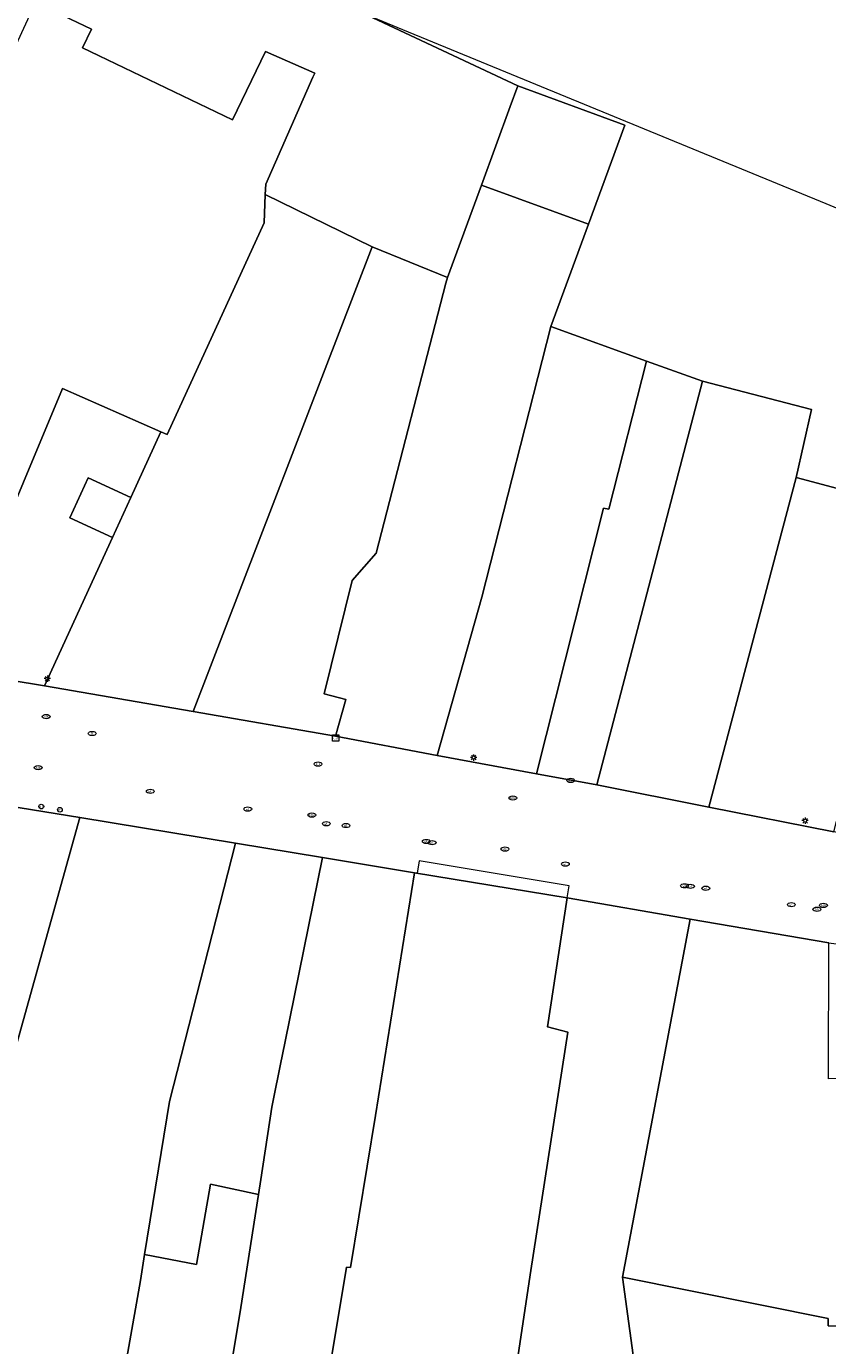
# Model space of a CAD drawing. Header units: metres. Extents: x 187916 to 189411, y 333285 to 334910.
# Tile 335 of 348: x 188606 to 188656, y 334398 to 334481. Entities that reach past the tile are written whole.
import ezdxf
from ezdxf.enums import TextEntityAlignment as Align

# ---------------------------------------------------------------- set-up
doc = ezdxf.new("R2010")
doc.units = ezdxf.units.M
for name, color, linetype, lineweight in [('B-WE-IE-MEUBILAIR-S', 253, 'Continuous', 15), ('B-WE-IE-TERREINAFSCHEIDING_KUNSTMATIG_HEKWERK-G', 253, 'IE-TERREINAFSCHEIDING_KUNSTMATIG-SO', 15), ('B-WE-OG-BEBOUWING-GV', 253, 'Continuous', 15), ('B-WE-OG-BEBOUWING_LUIFEL-GV', 253, 'Continuous', 15), ('B-WE-OG-TERREIN_ERF-GV', 253, 'Continuous', 15), ('B-WE-VH-OPENVERHARDING_STRAATBAKSTEEN-GV', 253, 'Continuous', 15)]:
    doc.layers.add(name, color=color, linetype=linetype, lineweight=lineweight)
doc.styles.add('NLCS-ISO', font='NLCS-ISO.ttf')
doc.linetypes.add('IE-TERREINAFSCHEIDING_KUNSTMATIG-SO', pattern='A,4,[82,NLCS.SHX,S=0.75,R=90,X=0,Y=0],4,-2', length=10)

# ---------------------------------------------------------------- blocks, each defined once
blk = doc.blocks.new('SIE-MEUBILAIR_KAST_CAI-SO')
for points in [[(-1, 1), (1, 1), (1, 0.84), (-1, 0.84)], [(-1, 0.76), (1, 0.76), (1, -1), (-1, -1)]]:
    blk.add_lwpolyline(points, close=True)
at = {"style": 'NLCS-ISO'}
blk.add_text('cai', height=0.75, dxfattribs=at).set_placement((0, 0), align=Align.MIDDLE_CENTER)
blk = doc.blocks.new('SIE-MEUBILAIR_PAAL_LICHTMAST-SO')
for points in [[(-0.62, 0), (-1, 0)], [(-0.71, 0.71), (-0.44, 0.44)], [(0, 1), (0, 0.62)], [(0.44, 0.44), (0.71, 0.71)], [(1, 0), (0.62, 0)], [(-0.71, -0.71), (-0.44, -0.44)], [(0, -0.62), (0, -1)], [(0.44, -0.44), (0.71, -0.71)]]:
    blk.add_lwpolyline(points)
blk.add_circle((0, 0), 0.5)
blk = doc.blocks.new('SIE-MEUBILAIR_PAAL_AFSLUITPAAL-SO')
blk.add_circle((0, 0), 0.75)
at = {"style": 'NLCS-ISO'}
blk.add_text('af', height=0.75, dxfattribs=at).set_placement((0, 0.05), align=Align.MIDDLE_CENTER)
blk = doc.blocks.new('SIE-MEUBILAIR_PUT_BRANDKRAAN-SO')
blk.add_ellipse((0, 0), major_axis=(1.25, 0), ratio=0.54)
at = {"style": 'NLCS-ISO'}
blk.add_text('bk', height=0.75, dxfattribs=at).set_placement((0.03, 0), align=Align.MIDDLE_CENTER)
blk = doc.blocks.new('SIE-MEUBILAIR_PUT_WATERLEIDINGPUT-SO')
blk.add_ellipse((0, 0), major_axis=(1.25, 0), ratio=0.54)
at = {"style": 'NLCS-ISO'}
blk.add_text('wl', height=0.75, dxfattribs=at).set_placement((-0.14, 0), align=Align.MIDDLE_CENTER)
blk = doc.blocks.new('SIE-MEUBILAIR_PUT_KOLK-SO')
blk.add_ellipse((0, 0), major_axis=(1.25, 0), ratio=0.54)
at = {"style": 'NLCS-ISO'}
blk.add_text('klk', height=0.75, dxfattribs=at).set_placement((0.03, 0), align=Align.MIDDLE_CENTER)
blk = doc.blocks.new('SIE-MEUBILAIR_PUT_RIOOLPUT-SO')
blk.add_ellipse((0, 0), major_axis=(1.25, 0), ratio=0.54)
at = {"style": 'NLCS-ISO'}
blk.add_text('ri', height=0.75, dxfattribs=at).set_placement((-0.04, 0.07), align=Align.MIDDLE_CENTER)
blk = doc.blocks.new('DTM')
at = {"layer": 'B-WE-IE-TERREINAFSCHEIDING_KUNSTMATIG_HEKWERK-G', "ltscale": 0.2, "flags": 128}
blk.add_lwpolyline([(188633.271, 334495.197), (188627.313, 334482.09), (188627.294, 334482.047), (188629.487, 334481.144), (188656.303, 334470.102), (188658.496, 334469.199)], dxfattribs=at)
at = {"layer": 'B-WE-OG-BEBOUWING-GV', "ltscale": 0.2, "flags": 128}
for points in [[(188623.825, 334478.123), (188623.934, 334478.37), (188620.824, 334479.742), (188618.731, 334475.408), (188609.221, 334479.984), (188609.788, 334481.162), (188606.255, 334482.845), (188604.369, 334478.765), (188604.604, 334478.658), (188604.186, 334477.807), (188596.497, 334462.161), (188587.254, 334442.784), (188600.525, 334440.582), (188607.961, 334458.389), (188614.195, 334455.636), (188614.585, 334455.464), (188620.725, 334468.892), (188620.802, 334470.675), (188620.831, 334471.339)], [(188643.577, 334475.078), (188636.804, 334477.562), (188636.325, 334476.257), (188634.499, 334471.276), (188641.271, 334468.793)], [(188627.578, 334467.356), (188620.802, 334470.675), (188620.725, 334468.892), (188614.585, 334455.464), (188614.195, 334455.636), (188612.287, 334451.479), (188611.125, 334448.951), (188606.808, 334439.539), (188616.227, 334437.913)], [(188632.355, 334465.431), (188632.235, 334465.052), (188627.828, 334447.959), (188626.316, 334446.213), (188624.533, 334439.043), (188625.902, 334438.682), (188625.24, 334436.353), (188631.681, 334435.12), (188634.53, 334445.159), (188638.897, 334462.318), (188641.271, 334468.793), (188634.499, 334471.276)], [(188632.355, 334465.431), (188627.578, 334467.356), (188616.227, 334437.913), (188625.24, 334436.353), (188625.902, 334438.682), (188624.533, 334439.043), (188626.316, 334446.213), (188627.828, 334447.959), (188632.235, 334465.052)], [(188638.897, 334462.318), (188634.53, 334445.159), (188631.681, 334435.12), (188637.974, 334433.971), (188642.226, 334450.804), (188642.565, 334450.741), (188644.959, 334460.126)], [(188637.974, 334433.971), (188641.806, 334433.272), (188648.508, 334458.843), (188644.959, 334460.126), (188642.565, 334450.741), (188642.226, 334450.804)], [(188641.806, 334433.272), (188648.907, 334431.856), (188654.435, 334452.738), (188655.398, 334457.048), (188648.508, 334458.843)], [(188614.195, 334455.636), (188607.961, 334458.389), (188600.525, 334440.582), (188606.808, 334439.539), (188611.125, 334448.951), (188608.43, 334450.198), (188609.592, 334452.726), (188612.287, 334451.479)], [(188659.207, 334439.52), (188663.029, 334454.987), (188658.648, 334456.076), (188657.378, 334451.974), (188654.435, 334452.738), (188648.907, 334431.856), (188656.813, 334430.281), (188659.169, 334439.366)], [(188588.664, 334390.684), (188587.692, 334387.667), (188587.906, 334387.63), (188587.624, 334387.101), (188594.555, 334383.406), (188599.659, 334399.862), (188604.036, 334413.166), (188609.049, 334431.188), (188601.344, 334432.452)], [(188608.823, 334378.79), (188612.89, 334401.854), (188613.161, 334403.514), (188614.738, 334413.19), (188618.915, 334429.569), (188609.049, 334431.188), (188604.036, 334413.166), (188599.659, 334399.862), (188594.555, 334383.406), (188602.568, 334379.135), (188604.645, 334378.581), (188604.861, 334379.478)], [(188613.161, 334403.514), (188616.453, 334402.875), (188617.337, 334407.968), (188620.364, 334407.298), (188620.512, 334408.255), (188621.223, 334412.845), (188621.329, 334413.367), (188621.75, 334415.45), (188622.066, 334417.01), (188624.426, 334428.665), (188618.915, 334429.569), (188614.738, 334413.19)], [(188619.528, 334375.251), (188621.106, 334374.79), (188622.398, 334381.373), (188625.954, 334402.709), (188626.209, 334402.677), (188627.779, 334412.317), (188628.356, 334415.859), (188630.261, 334427.699), (188624.426, 334428.665), (188622.066, 334417.01), (188621.75, 334415.45), (188621.329, 334413.367), (188621.223, 334412.845), (188620.512, 334408.255), (188620.364, 334407.298), (188619.256, 334400.139), (188616.622, 334384.29), (188615.65, 334376.383), (188618.154, 334375.652)], [(188622.532, 334374.407), (188627.746, 334373.008), (188629.276, 334380.013), (188631.643, 334379.587), (188634.13, 334379.268), (188637.618, 334402.481), (188639.96, 334417.589), (188638.676, 334417.932), (188639.919, 334426.099), (188630.261, 334427.699), (188628.356, 334415.859), (188627.779, 334412.317), (188626.209, 334402.677), (188625.954, 334402.709), (188622.398, 334381.373), (188621.106, 334374.79)], [(188643.435, 334402.061), (188647.721, 334424.764), (188639.919, 334426.099), (188638.676, 334417.932), (188639.96, 334417.589), (188637.618, 334402.481), (188634.13, 334379.268), (188641.024, 334378.286), (188646.748, 334378.05), (188646.278, 334381.205)], [(188659.483, 334414.699), (188656.491, 334414.629), (188656.508, 334423.261), (188647.721, 334424.764), (188643.435, 334402.061), (188656.46, 334399.442), (188656.459, 334398.988), (188659.408, 334398.9)], [(188630.61, 334370.772), (188627.719, 334360.897), (188637.857, 334345.291), (188641.751, 334347.858), (188664.279, 334362.484), (188658.852, 334380.384), (188659.408, 334398.9), (188656.459, 334398.988), (188656.46, 334399.442), (188643.435, 334402.061), (188646.278, 334381.205), (188646.748, 334378.05), (188641.024, 334378.286), (188634.13, 334379.268), (188631.643, 334379.587), (188631.39, 334378.177), (188632.628, 334377.961)]]:
    blk.add_lwpolyline(points, close=True, dxfattribs=at)
at = {"layer": 'B-WE-OG-BEBOUWING_LUIFEL-GV', "ltscale": 0.2, "flags": 128}
blk.add_lwpolyline([(188630.423, 334427.672), (188639.919, 334426.099), (188640.047, 334426.875), (188630.551, 334428.448)], close=True, dxfattribs=at)
at = {"layer": 'B-WE-OG-TERREIN_ERF-GV', "ltscale": 0.2, "flags": 128}
for points in [[(188627.248, 334482.056), (188636.804, 334477.562), (188643.577, 334475.078), (188641.271, 334468.793), (188638.897, 334462.318), (188644.959, 334460.126), (188648.508, 334458.843), (188655.398, 334457.048), (188654.435, 334452.738), (188657.378, 334451.974), (188658.648, 334456.076), (188663.029, 334454.987), (188659.207, 334439.52), (188661.257, 334438.967), (188665.694, 334456.771), (188665.976, 334456.93), (188665.009, 334453.051), (188665.277, 334452.983), (188665.994, 334455.811), (188666.207, 334458.332), (188664.888, 334462.804), (188664.798, 334465.28), (188669.043, 334479.224), (188641.727, 334491.809)], [(188606.255, 334482.845), (188609.788, 334481.162), (188609.221, 334479.984), (188618.731, 334475.408), (188620.824, 334479.742), (188623.934, 334478.37), (188623.825, 334478.123), (188620.831, 334471.339), (188620.802, 334470.675), (188627.578, 334467.356), (188632.355, 334465.431), (188634.499, 334471.276), (188636.325, 334476.257), (188636.804, 334477.562), (188627.248, 334482.056)]]:
    blk.add_lwpolyline(points, dxfattribs=at)
for points in [[(188612.287, 334451.479), (188609.592, 334452.726), (188608.43, 334450.198), (188611.125, 334448.951)], [(188608.823, 334378.79), (188608.753, 334378.397), (188609.516, 334378.174), (188614.565, 334376.7), (188615.65, 334376.383), (188616.622, 334384.29), (188619.256, 334400.139), (188620.364, 334407.298), (188617.337, 334407.968), (188616.453, 334402.875), (188613.161, 334403.514), (188612.89, 334401.854)]]:
    blk.add_lwpolyline(points, close=True, dxfattribs=at)
at = {"layer": 'B-WE-VH-OPENVERHARDING_STRAATBAKSTEEN-GV', "ltscale": 0.2, "flags": 128}
blk.add_lwpolyline([(188601.344, 334432.452), (188609.049, 334431.188), (188618.915, 334429.569), (188624.426, 334428.665), (188630.261, 334427.699), (188639.919, 334426.099), (188647.721, 334424.764), (188656.508, 334423.261), (188659.503, 334422.862), (188668.882, 334421.309), (188670.094, 334427.76), (188665.21, 334428.678), (188661.05, 334429.457), (188660.244, 334429.619), (188656.813, 334430.281), (188648.907, 334431.856), (188641.806, 334433.272), (188637.974, 334433.971), (188631.681, 334435.12), (188625.24, 334436.353), (188616.227, 334437.913), (188606.808, 334439.539), (188600.525, 334440.582)], dxfattribs=at)
at = {"layer": 'B-WE-IE-MEUBILAIR-S', "xscale": 0.2, "yscale": 0.2, "zscale": 0.2}
for name, p in [('SIE-MEUBILAIR_PAAL_LICHTMAST-SO', (188607, 334440)), ('SIE-MEUBILAIR_PUT_KOLK-SO', (188606.924, 334437.596)), ('SIE-MEUBILAIR_PUT_RIOOLPUT-SO', (188609.837, 334436.522)), ('SIE-MEUBILAIR_KAST_CAI-SO', (188625.252, 334436.236)), ('SIE-MEUBILAIR_PUT_KOLK-SO', (188624.142, 334434.585)), ('SIE-MEUBILAIR_PAAL_LICHTMAST-SO', (188634, 334435)), ('SIE-MEUBILAIR_PUT_KOLK-SO', (188606.415, 334434.355)), ('SIE-MEUBILAIR_PUT_WATERLEIDINGPUT-SO', (188613.517, 334432.855)), ('SIE-MEUBILAIR_PUT_KOLK-SO', (188640.149, 334433.547)), ('SIE-MEUBILAIR_PAAL_AFSLUITPAAL-SO', (188606.614, 334431.893)), ('SIE-MEUBILAIR_PUT_KOLK-SO', (188636.482, 334432.436)), ('SIE-MEUBILAIR_PAAL_AFSLUITPAAL-SO', (188607.789, 334431.69)), ('SIE-MEUBILAIR_PUT_WATERLEIDINGPUT-SO', (188619.694, 334431.733)), ('SIE-MEUBILAIR_PUT_KOLK-SO', (188623.752, 334431.349)), ('SIE-MEUBILAIR_PAAL_LICHTMAST-SO', (188655, 334431)), ('SIE-MEUBILAIR_PUT_WATERLEIDINGPUT-SO', (188624.669, 334430.805)), ('SIE-MEUBILAIR_PUT_WATERLEIDINGPUT-SO', (188625.915, 334430.69)), ('SIE-MEUBILAIR_PUT_WATERLEIDINGPUT-SO', (188631.002, 334429.679)), ('SIE-MEUBILAIR_PUT_WATERLEIDINGPUT-SO', (188631.368, 334429.605)), ('SIE-MEUBILAIR_PUT_KOLK-SO', (188635.982, 334429.195)), ('SIE-MEUBILAIR_PUT_WATERLEIDINGPUT-SO', (188639.813, 334428.248)), ('SIE-MEUBILAIR_PUT_WATERLEIDINGPUT-SO', (188647.364, 334426.868)), ('SIE-MEUBILAIR_PUT_WATERLEIDINGPUT-SO', (188647.736, 334426.837)), ('SIE-MEUBILAIR_PUT_WATERLEIDINGPUT-SO', (188648.708, 334426.714)), ('SIE-MEUBILAIR_PUT_WATERLEIDINGPUT-SO', (188654.127, 334425.676)), ('SIE-MEUBILAIR_PUT_BRANDKRAAN-SO', (188655.745, 334425.385)), ('SIE-MEUBILAIR_PUT_KOLK-SO', (188656.161, 334425.629))]:
    blk.add_blockref(name, p, dxfattribs=at)

msp = doc.modelspace()

# ---------------------------------------------------------------- block references
msp.add_blockref('DTM', (0, 0))

doc.saveas('drawing.dxf')
